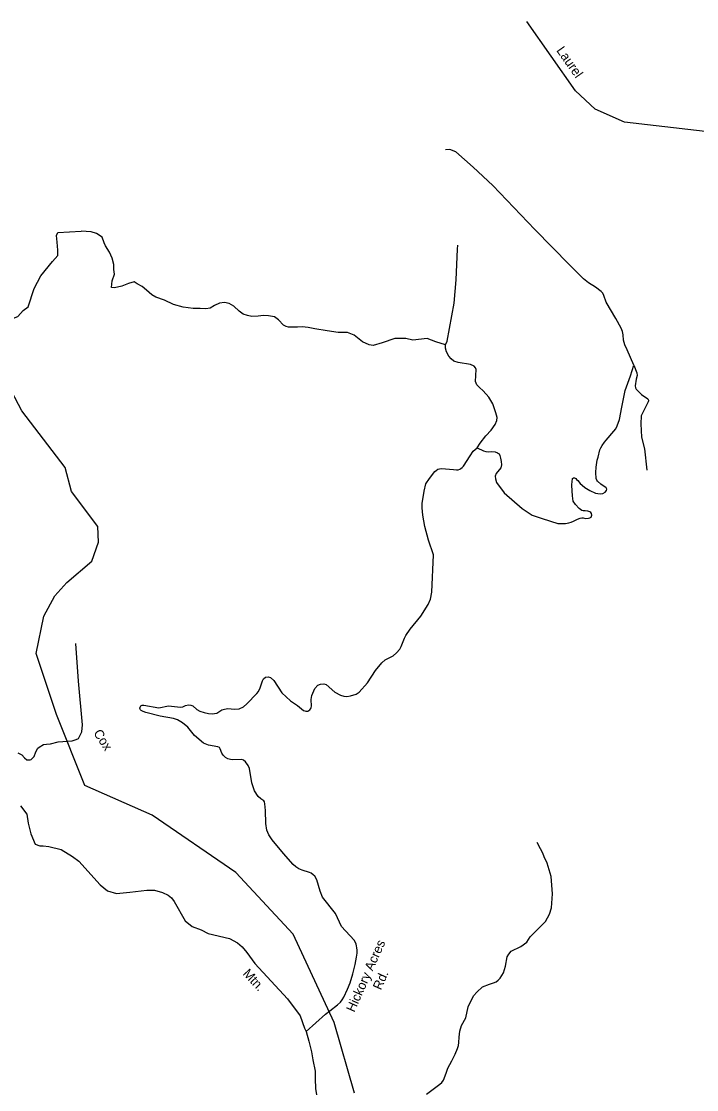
# Model space of a CAD drawing. Extents: x 884530 to 1028605, y 526725 to 653634.
# Drawn here: x 996441 to 1001181, y 629161 to 636652 of the extents above; entities that cross this region are included whole.
import ezdxf

# ---------------------------------------------------------------- set-up
doc = ezdxf.new("R2010")
doc.units = 0
for name, color, linetype in [('Exist Hydrographic Creek Single Shore', 7, 'Continuous'), ('Exist Hydrographic Creek Single Shore Label', 7, 'Continuous'), ('Exist Road Non-System Type 51', 7, 'Continuous'), ('Exist Road Non-System Type 51 Label', 7, 'Continuous'), ('Exist Road Secondary Type 51 Attributed', 7, 'Continuous'), ('Exist Road Secondary Type 51 Label', 7, 'Continuous')]:
    doc.layers.add(name, color=color, linetype=linetype)

msp = doc.modelspace()

# ---------------------------------------------------------------- linework, layer by layer
at = {"layer": 'Exist Hydrographic Creek Single Shore'}
for points in [[(1001463.7, 635854.3), (1000674.6, 635945.6), (1000469.2, 636035), (1000331.7, 636165.7), (999989.3, 636651.8)], [(998779.8, 629137.5), (998637.7, 629632.7), (998349.9, 630252.1), (997947.4, 630683.6), (997360.3, 631085.9), (996886.2, 631294.2), (996687.5, 631791.2), (996546.4, 632220.1), (996598.7, 632481.7), (996677.1, 632623), (996760.7, 632717.1), (996936.3, 632866.6), (996982.2, 633000.3), (996977.7, 633108.7), (996794.1, 633355.2), (996749.8, 633523.5), (996445.9, 633920.2), (996273.3, 634241.9)]]:
    msp.add_lwpolyline(points, dxfattribs=at)
at = {"layer": 'Exist Road Non-System Type 51'}
for points in [[(1000739.8, 634241.6), (1000692.4, 634348.2), (1000676.5, 634382.6), (1000668.4, 634416.9), (1000666.2, 634454), (1000660.4, 634477), (1000650.8, 634501.5), (1000612.6, 634568.1), (1000546.3, 634683.9), (1000529.7, 634730), (1000522.4, 634744.9), (1000509.7, 634757.7), (1000470.3, 634787.4), (1000421.6, 634818.3), (1000386.3, 634845.7), (1000288.1, 634945.6), (1000045.1, 635192.2), (999749.8, 635501.8), (999612.7, 635629.1), (999490.7, 635736.9), (999449.7, 635754.1), (999417.3, 635751.9)], [(996157.9, 634406.6), (996198.9, 634377.4), (996247.8, 634395.9), (996277.8, 634441), (996309.7, 634493.6), (996345.4, 634536.8), (996386.7, 634570.6), (996416.5, 634581.5), (996454, 634624.4), (996488.9, 634651.3), (996530.7, 634779.3), (996577.8, 634868.3), (996659, 634969), (996696.6, 635010.3), (996696.6, 635047.9), (996692.8, 635103.7), (996687.5, 635150.8), (996698, 635171.7), (996861.9, 635181.3)], [(999418.9, 634383), (999351.1, 634404.4), (999289.1, 634428.8), (999189.6, 634415.6), (999138.9, 634428.8), (999061.9, 634428.8), (998973.6, 634398.7), (998911.6, 634379.9), (998881.6, 634383.7), (998834.6, 634404.4), (998776.4, 634451.3), (998731.4, 634470.1), (998663.7, 634470.1), (998586.8, 634481.8), (998501.2, 634496.7), (998455.4, 634504.2), (998411.7, 634509.7), (998379.5, 634508.7), (998347.4, 634507.8), (998317.4, 634506.8), (998299.7, 634511.3), (998281.9, 634521.9), (998247.2, 634559.2), (998217.8, 634580.2), (998176, 634587.4), (998140, 634588.8), (998103.9, 634583.9), (998059.8, 634581.4), (998027.9, 634588.4), (997998.3, 634599.4), (997971, 634620.4), (997932.1, 634655.7), (997898.8, 634672.8), (997866.9, 634679.9), (997832.8, 634674.9), (997796.3, 634660.3), (997767.5, 634641.2), (997735.4, 634636.3), (997695.4, 634637.5), (997647.8, 634637.3), (997576.4, 634648.6), (997508.8, 634667.4), (997447.1, 634695.9), (997385.9, 634717.9), (997356.5, 634734.9), (997319.5, 634768.1), (997288.2, 634793.3), (997255, 634812.4), (997233.2, 634825), (997192.4, 634813), (997145.4, 634794.2), (997094.7, 634783), (997074.4, 634784.6), (997079.7, 634831.6), (997095.4, 634878.7), (997090, 634911.7), (997090.2, 634946.9), (997079.7, 634991.5), (997059, 635032.9), (997032.7, 635077.9), (997023.4, 635098.6), (997007.7, 635138.8), (996968.3, 635164), (996930.8, 635175.4), (996861.9, 635181.3)], [(999641.5, 633661.2), (999661.9, 633695.2), (999701.8, 633744.9), (999739.6, 633784.8), (999767.7, 633824.8), (999779.5, 633852.8), (999780.6, 633873.4), (999771.9, 633908), (999751.5, 633969.2), (999723.4, 634017.7), (999682.6, 634061.1), (999656.1, 634084.7), (999639.2, 634102.2), (999629.5, 634127.1), (999632.7, 634210.3), (999628.4, 634223.2), (999619.8, 634234), (999593.8, 634244.8), (999507.5, 634258.7), (999476.1, 634269.6), (999457.8, 634285.8), (999442.7, 634305.2), (999424.4, 634334.4), (999417.2, 634359.7), (999418.9, 634383), (999428.7, 634409.9), (999478.4, 634676.2), (999493.5, 634838.6), (999503.2, 635053.4), (999504.2, 635083.7)], [(999641.5, 633661.2), (999685.6, 633640.4), (999701.8, 633635.9), (999723, 633634.3), (999743.8, 633636.3), (999765.6, 633633.7), (999782.8, 633627.2), (999789.5, 633622.4), (999794.3, 633618.6), (999797, 633613.6), (999799.6, 633608.1), (999804.6, 633588.8), (999809.8, 633565.6), (999812, 633541.9), (999805.5, 633521.4), (999774.2, 633480.4), (999767.7, 633462), (999768.2, 633444.9), (999776.9, 633419.4), (999830.6, 633345.3), (999955.5, 633235), (1000026.6, 633188.5), (1000096.3, 633166.7), (1000206.6, 633131.9), (1000260.4, 633130.4), (1000284.3, 633135), (1000300.6, 633141.1), (1000315.4, 633146.9), (1000344.5, 633162.4), (1000362.8, 633169.3), (1000374.8, 633170.3), (1000385.2, 633170.4), (1000401.2, 633166.7), (1000421.5, 633168.2), (1000431.4, 633169.5), (1000441.4, 633175.9), (1000444.7, 633188.5), (1000443.3, 633200.1), (1000438.5, 633207.4), (1000431.4, 633213.6), (1000418.2, 633218.1), (1000398.3, 633219), (1000385.4, 633218.9), (1000374, 633222.4), (1000356.2, 633236.6), (1000329.8, 633263.1), (1000314.7, 633287), (1000309.4, 633325), (1000305.9, 633397.5), (1000307.2, 633429.3), (1000308.4, 633439.1), (1000310.3, 633445.3), (1000315.5, 633450.6), (1000319.6, 633451.3), (1000323.1, 633451.3), (1000327.9, 633449.7), (1000332.4, 633446.4), (1000338.6, 633439.7), (1000345.8, 633431.3), (1000362.5, 633411.5), (1000376.4, 633398.8), (1000395.1, 633384.3), (1000431.4, 633362.1), (1000471.2, 633344.4), (1000503.9, 633339.2), (1000523.3, 633341.8), (1000539.2, 633350.6), (1000548.2, 633363), (1000549.9, 633371.9), (1000546.3, 633380.7), (1000509.2, 633406.4), (1000485.3, 633427.6), (1000481.1, 633435.6), (1000475.7, 633446.1), (1000472.1, 633488.6), (1000474.7, 633526.6), (1000483.6, 633576.1), (1000488.8, 633594.9), (1000502.1, 633648.6), (1000508.2, 633661.1), (1000518.2, 633676.9), (1000534.7, 633701.6), (1000545.4, 633715.8), (1000598.5, 633777.7), (1000612.6, 633794.5), (1000623.2, 633816.6), (1000638.3, 633859.9), (1000656.8, 633945.7), (1000679, 634062.4), (1000715.8, 634166.5), (1000739.8, 634241.6)], [(1000739.8, 634241.6), (1000760.1, 634188.3), (1000763.8, 634168.7), (1000757.1, 634143.2), (1000749.6, 634096.6), (1000751.8, 634081.6), (1000756.7, 634072.3), (1000793.8, 634035.1), (1000838.6, 634005.5), (1000841.5, 634001), (1000843.3, 633996.1), (1000843.4, 633990.2), (1000840.8, 633983.1), (1000792.3, 633886.4), (1000790, 633830.1), (1000793.8, 633737), (1000815.6, 633654.5), (1000832.2, 633504.3)], [(998105.8, 631953.5), (998118.3, 631978.9), (998133.5, 632027), (998141.2, 632041.5), (998155.2, 632054.5), (998173.7, 632056.2), (998189.2, 632051.8), (998212.9, 632030), (998269.9, 631944.7), (998329.4, 631886.8), (998378.6, 631854), (998422.7, 631819.8), (998430.6, 631816.4), (998438.6, 631814.8), (998451, 631815.6), (998459.3, 631819.6), (998466.5, 631825.3), (998471.9, 631833), (998475.8, 631840.4), (998477.9, 631849.5), (998474.5, 631896), (998479.2, 631925.9), (998500.3, 631972.9), (998521, 631997.9), (998540.6, 632005.4), (998564.5, 632005.6), (998580.3, 632001.6), (998641.2, 631948), (998681, 631928.1), (998703.9, 631920.5), (998725.9, 631918.9), (998750.6, 631921.6), (998791.6, 631935.2), (998813.2, 631948.4), (998870.4, 632013.3), (998927.6, 632100.9), (998971, 632154.8), (998993.7, 632173.9), (999051.9, 632203.7), (999074.5, 632223.9), (999096.6, 632250.1), (999107.2, 632268.9), (999130.6, 632327.7), (999140.6, 632344.6), (999171.2, 632389.1), (999244, 632480.2), (999296.6, 632563.6), (999312.1, 632599.9), (999322.1, 632648.6), (999333.2, 632910.8), (999299.6, 633013.3), (999273, 633110.5), (999259.6, 633188.8), (999254.7, 633240.8), (999253.5, 633271.3), (999268, 633358.1), (999281.1, 633408.4), (999304.8, 633445.6), (999342.3, 633494.7), (999352.3, 633503.4), (999364.6, 633511.1), (999375.5, 633514.3), (999390.5, 633515.4), (999475, 633508.6), (999495.7, 633506.8), (999506.8, 633508.1), (999518, 633511.5), (999526.5, 633516.2), (999535, 633522.4), (999544.6, 633532.2), (999591.5, 633605.1), (999613, 633638), (999641.5, 633661.2)], [(996417.3, 631522.1), (996444, 631509.6), (996463.4, 631486.8), (996480.5, 631474.8), (996503.3, 631473.6), (996509.3, 631475.6), (996531.3, 631498.1), (996543.8, 631530.5), (996558, 631554.7), (996565.7, 631562.8), (996597.6, 631580.3), (996618.5, 631584.6), (996646.1, 631585.4), (996699.1, 631600.1), (996798.2, 631607.1), (996826.3, 631615.3), (996841.5, 631623.4), (996865.6, 631669.9), (996869.7, 631718.3), (996843.2, 632025.3), (996823, 632289.1)], [(998439.8, 629569.6), (998576.2, 629691), (998606.3, 629712.9), (998659.7, 629754.8), (998680.8, 629774.8), (998692.4, 629790.6), (998704.8, 629810.7), (998731.5, 629865.1), (998748.7, 629910), (998767.4, 629974.1), (998784, 630039), (998792.9, 630089.6), (998797.1, 630118.5), (998797.9, 630139.5), (998796.4, 630156.4), (998793.8, 630169.4), (998791.4, 630181.1), (998786.7, 630193.1), (998777.4, 630208.6), (998688.1, 630305.3), (998645.8, 630395.3), (998554.9, 630511.3), (998537.4, 630552.5), (998514.3, 630632.7), (998501, 630657), (998490.5, 630668.3), (998476.1, 630678.7), (998463.4, 630684.5), (998411.7, 630699.9), (998388.8, 630708.5), (998367.5, 630722.4), (998347.9, 630738.7), (998280.2, 630816), (998201.5, 630913.4), (998177.7, 630948.3), (998164.8, 630980.4), (998157.6, 631027.9), (998154.8, 631117.6), (998151.3, 631166.3), (998148.3, 631178.8), (998143.9, 631185.3), (998121.2, 631201), (998102.4, 631216.8), (998078.4, 631257.3), (998058.8, 631313.1), (998043, 631412), (998034.1, 631434.8), (998015.5, 631459.7), (998000.3, 631472.2), (997989.5, 631476.9), (997926.4, 631473.7), (997908.2, 631476.4), (997891.3, 631481.5), (997874, 631490.4), (997858.8, 631505.5), (997848, 631520.2), (997836.3, 631551.4), (997831.3, 631560.7), (997820, 631565.7), (997754.2, 631577.1), (997720.3, 631591.7), (997656.7, 631644.7), (997609.7, 631703.3), (997571.4, 631732.9), (997537.9, 631753.1), (997508.2, 631764.1), (997415.2, 631781), (997315.4, 631805.7), (997295.9, 631813.3), (997282.4, 631820.3), (997277, 631824.5), (997274.3, 631829.5), (997274, 631835.8), (997275, 631843.2), (997279.9, 631852.1), (997289.8, 631856), (997300.9, 631857), (997407.3, 631839.2), (997473.4, 631853.1), (997558.3, 631843.2), (997575.1, 631846.2), (997592.8, 631855.1), (997613.7, 631859), (997631.4, 631858), (997645.2, 631853.1), (997673.8, 631826.4), (997694.5, 631815.6), (997725.2, 631804.7), (997754.7, 631797.8), (997779.4, 631795.8), (997814, 631800.7), (997848.5, 631823.4), (997867.3, 631829.4), (997890, 631833.3), (997937.4, 631829.4), (997970, 631832.3), (998000.6, 631846.2), (998024.3, 631865.9), (998095, 631939.1), (998105.8, 631953.5)], [(999285.3, 629130), (999360.6, 629184.9), (999379.1, 629199), (999391.4, 629211.4), (999404.3, 629228.1), (999415.4, 629257), (999424.1, 629284.1), (999434.9, 629311.6), (999448.1, 629338), (999462.9, 629363.1), (999484.9, 629410.2), (999502.5, 629449.3), (999509.2, 629469.8), (999511.4, 629492.6), (999513.9, 629530.2), (999518.5, 629570.3), (999530, 629610.9), (999559.7, 629664.1), (999577.4, 629742.9), (999601.3, 629791.7), (999616.4, 629821.2), (999639.2, 629844.5), (999678.7, 629881), (999726.2, 629901.1), (999754.9, 629910.6), (999773.7, 629918), (999787.6, 629929.9), (999801.2, 629942.8), (999825.1, 629979.4), (999838.4, 630027.5), (999851.6, 630092.2), (999861.8, 630111.6), (999879, 630131.1), (999947.1, 630163.8), (999988.4, 630196.4), (1000013.5, 630232.4), (1000119.4, 630340), (1000149.1, 630391.5), (1000161.7, 630435.6), (1000168.6, 630534.9), (1000160.7, 630656.8), (1000132.8, 630749.5), (1000111.6, 630794.2), (1000100.4, 630818.8), (1000084.3, 630850.3), (1000061.3, 630894.8)]]:
    msp.add_lwpolyline(points, dxfattribs=at)
at = {"layer": 'Exist Road Secondary Type 51 Attributed'}
for points in [[(996434.6, 631150.1), (996479.7, 631093.7), (996488.2, 631029.3), (996508.8, 630955.6), (996539.4, 630881.4), (996570.8, 630871.1), (996593.9, 630870.1), (996633.9, 630866.9), (996720.5, 630845.5), (996800.8, 630796.7), (996845.5, 630763.2), (996995.5, 630596.5), (997045.9, 630555.4), (997109.7, 630536.1), (997202.2, 630547), (997321.9, 630561), (997376.4, 630561), (997432.7, 630543.4), (997472.1, 630524.2)], [(997472.1, 630524.2), (997495.6, 630505.3), (997514.7, 630480.7), (997591.7, 630345.4), (997640.2, 630304.2), (997702.2, 630282.6), (997751.5, 630256.7), (997902.4, 630221.6), (997957.4, 630191.7), (997990.5, 630162.6), (998023.1, 630123.6), (998080.5, 630045.6), (998194.5, 629921.7), (998309.8, 629798.2), (998398, 629679.8), (998429.7, 629591.6), (998439.8, 629569.6), (998459.1, 629500.4), (998477.8, 629427.1), (998487.2, 629370.8), (998504.1, 629291.8), (998504.1, 629237.3), (998505.8, 629169.8), (998512.3, 629125.7)]]:
    msp.add_lwpolyline(points, dxfattribs=at)

# ---------------------------------------------------------------- texts
at = {"layer": 'Exist Hydrographic Creek Single Shore Label'}
for s, rotation, p in [('Laurel', 305.16442, (1000193.4, 636447.6)), ('Laurel', 305.16442, (1000193.4, 636447.6)), ('Cox', 303.05011, (996944.5, 631661.6)), ('Cox', 303.05011, (996944.5, 631661.6))]:
    msp.add_text(s, height=65.62, rotation=rotation, dxfattribs=at).set_placement(p)
at = {"layer": 'Exist Road Non-System Type 51 Label'}
for s, height, p in [('Hickory Acres', 65.617, (998777.9, 629699.1)), ('Rd.', 65.62, (998964.9, 629854.8))]:
    msp.add_text(s, height=height, rotation=66.00039, dxfattribs=at).set_placement(p)
at = {"layer": 'Exist Road Secondary Type 51 Label'}
msp.add_text('Mtn.', height=65.62, rotation=313.09017, dxfattribs=at).set_placement((997991.2, 629970.8))

doc.saveas('drawing.dxf')
